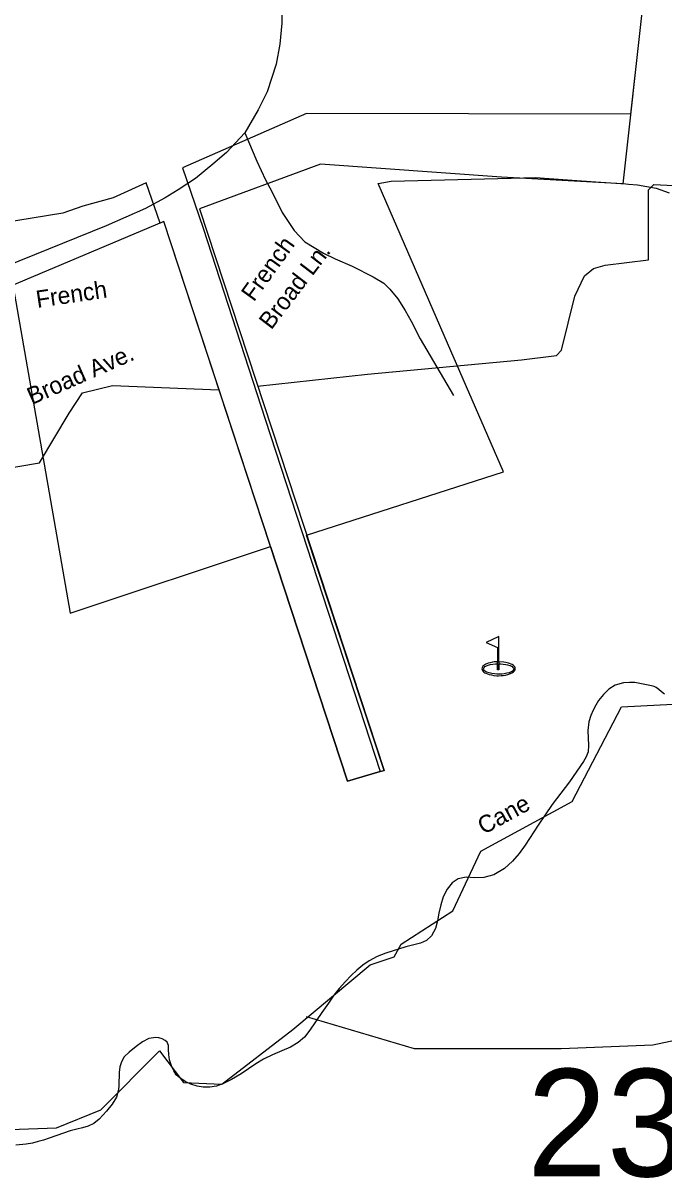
# Model space of a CAD drawing. Extents: x 884530 to 1028605, y 526725 to 653634.
# Drawn here: x 946286 to 948735, y 623733 to 628142 of the extents above; entities that cross this region are included whole.
import ezdxf

# ---------------------------------------------------------------- set-up
doc = ezdxf.new("R2010")
doc.units = 0
for name, color, linetype in [('Exist Boundary Political City Limit New', 7, 'Continuous'), ('Exist Boundary Political CountyLine', 7, 'Continuous'), ('Exist Cultural Recreational Golf Course CELL', 7, 'Continuous'), ('Exist Hydrographic Creek Single Shore', 7, 'Continuous'), ('Exist Hydrographic Creek Single Shore Label', 7, 'Continuous'), ('Exist Hydrographic River Shore', 7, 'Continuous'), ('Exist Road Non-System Type 51', 7, 'Continuous'), ('Exist Road Non-System Type 51 Label', 7, 'Continuous'), ('Exist Road Secondary Structure Standard Bridge Number Label', 7, 'Continuous'), ('Map Preparation Boundary City Limit Buffer Line', 7, 'Continuous')]:
    doc.layers.add(name, color=color, linetype=linetype)

msp = doc.modelspace()

# ---------------------------------------------------------------- linework, layer by layer
at = {"layer": 'Exist Boundary Political City Limit New'}
for points in [[(947300.4, 630409.3), (947303, 630056.7), (947302.8, 630052.1), (947307.4, 629797.4), (948559.4, 629862.9), (948628.2, 629509.2), (948468.8, 628861.9), (948559.4, 628470.9), (948672.8, 628387.9), (948607.1, 627794.4), (947368.1, 627796.9), (946895.3, 627589.5), (946973.8, 627359.4), (947210.4, 626629.2), (947650.8, 625284)], [(947231.1, 626142.8), (947229.3, 626148.4), (946823.3, 627384), (946809.1, 627378.1), (946756.4, 627531.9), (946629.8, 627475.2), (946513.4, 627443.1), (946437.2, 627416.6), (945975.5, 627340.4), (945682, 627747.6), (945668.5, 627749), (945662.9, 627756.4)], [(947650.8, 625284), (947665, 625288.2), (947368.6, 626186.2), (948122.2, 626428.9), (947908.2, 626919.4), (947658.7, 627491.8), (947642.3, 627529.4), (947692.9, 627537.9), (948150.5, 627550.2), (948244.2, 627552.8), (948366.8, 627543.6), (948474, 627535.6), (948588.8, 627527.6), (948598.9, 627526.9), (948633.9, 627524.4), (948705.5, 627511.2), (948755.1, 627494.1)], [(945155.4, 626724.6), (945279.2, 626775.2), (945910.9, 627009), (945972.8, 626982.6), (946044.8, 627005.4), (946067.6, 627060.6), (946248.9, 627128.1), (946465.8, 625888.8), (947231.1, 626142.8)], [(947231.1, 626142.8), (947525.4, 625247.3), (947650.8, 625284)], [(947650.8, 625284), (947525.4, 625247.3), (947231.1, 626142.8)], [(948737.4, 625579.1), (948725.8, 625588.2), (948715.8, 625597.2), (948705.5, 625604.6), (948696.8, 625608.4), (948686.9, 625611.3), (948643.1, 625620.8), (948623.6, 625623.5), (948603.6, 625624.2), (948580.4, 625622.6), (948548.8, 625614.1), (948523.9, 625598.6), (948503.2, 625578.1), (948484.8, 625555.4), (948474.2, 625537.8), (948464.1, 625519), (948455, 625497.9), (948447.6, 625473.4), (948443.6, 625441.1), (948444.9, 625411.5), (948446.8, 625384.4), (948444.8, 625359.5), (948437.9, 625340.8), (948426.9, 625322.2), (948373.4, 625245.2), (948308.1, 625158.4), (948280.5, 625119.1), (948254.1, 625079.8), (948203.8, 625003.2), (948181.6, 624971.5), (948156.5, 624941.6), (948125.1, 624914.2), (948084.2, 624889.8), (948046.6, 624879.1), (948011.4, 624878.9), (947978.6, 624880.3), (947948.2, 624874.6), (947924.9, 624858.8), (947906.1, 624835.1), (947891.6, 624806.2), (947881.5, 624775.4), (947875.1, 624744)], [(947875.1, 624744), (947869.6, 624713.7), (947861.4, 624684.7), (947846.8, 624657.1), (947827.9, 624639.2), (947804.9, 624629.2), (947748.8, 624614.7), (947671.4, 624590.4), (947638.3, 624577.7), (947607.6, 624561.5), (947584.3, 624545.1), (947561.6, 624525.9), (947539.4, 624504.9), (947517.7, 624482.8), (947493.8, 624456.1), (947473.3, 624429.9), (947452.4, 624400.4), (947427.3, 624364.3), (947381.4, 624296.3), (947360.8, 624270.4), (947337, 624249.2), (947307.6, 624232.1), (947273.9, 624217.2), (947238.8, 624202.7), (947204.6, 624186.4), (947175.2, 624168.6), (947119.6, 624129.9), (947082.3, 624107.7), (947051.5, 624092.5), (947024.4, 624082.9), (946999.2, 624078.6), (946973.6, 624079.2), (946950.4, 624083.5), (946926.9, 624090.9), (946904.5, 624101.2), (946884.4, 624114.1), (946871.2, 624126.7), (946861.4, 624141.8), (946853.3, 624160.4), (946845.6, 624183.6), (946842, 624204.4), (946841.9, 624222.6), (946841.3, 624238.1), (946836.1, 624250.8), (946828, 624257.8), (946817.1, 624263.2), (946804.8, 624266.8), (946792.4, 624268.4), (946765.8, 624264.6), (946742.1, 624252.4), (946718.2, 624234.2), (946690.9, 624212.4), (946672.5, 624194.9), (946661.1, 624176.3), (946654.9, 624156.6), (946652.5, 624135.6), (946651.9, 624085), (946650.5, 624069.2), (946642.1, 624040.6), (946626.4, 624013.8), (946604.4, 623986.8), (946576.9, 623957.3), (946555.7, 623939.8), (946534.2, 623929.6), (946512.6, 623923.6), (946491, 623918.9), (946465.8, 623912.1), (946440.1, 623903.8), (946385.4, 623884.6), (946363.4, 623877.2), (946343.1, 623871), (946322.1, 623865.7), (946297.5, 623861), (946257.4, 623857.5)]]:
    msp.add_lwpolyline(points, dxfattribs=at)
at = {"layer": 'Exist Boundary Political CountyLine'}
msp.add_lwpolyline([(948784, 629504.5), (948730.2, 628906.2), (948577.6, 627527.9), (948114.5, 627553.7), (947421.7, 627602.7), (946959.2, 627433.1), (947665, 625288.2), (947525.4, 625247.3), (946823.3, 627384), (946152.2, 627101.6), (945637.3, 627790.8), (944531.2, 627864.4), (944327, 627890.2)], dxfattribs=at)
at = {"layer": 'Exist Cultural Recreational Golf Course CELL'}
msp.add_lwpolyline([(948104.1, 625799.2), (948055.8, 625776.8), (948098.5, 625758.1), (948098.5, 625703.6), (948104.1, 625703.6), (948104.1, 625695.9), (948104.1, 625673.1), (948104.1, 625695.9), (948111.3, 625695.4), (948120.6, 625694.4), (948130.3, 625693.2), (948136.7, 625691.9), (948145.2, 625689.4), (948147.3, 625688.7), (948154.2, 625685.1), (948157.9, 625681.8), (948159.6, 625678.9), (948160.5, 625676), (948160.4, 625674.7), (948160.1, 625673.4), (948159.8, 625672.4), (948159.1, 625671.3), (948155.8, 625667.6), (948151, 625664.7), (948142.7, 625661.6), (948134.6, 625659.3), (948123.8, 625657.6), (948115.5, 625656.4), (948103.3, 625655.8), (948096.5, 625656.4), (948087.6, 625656.8), (948077.5, 625658.2), (948067.2, 625660.5), (948058.3, 625663.1), (948052.4, 625665.7), (948048.7, 625668.6), (948046.1, 625672.2), (948045.3, 625675.3), (948046.1, 625678.7), (948048.2, 625682), (948050.8, 625684.9), (948053.6, 625686.5), (948057.1, 625688.3), (948062.9, 625690.3), (948070.9, 625692.4), (948080.9, 625694.2), (948090.7, 625695.4), (948098.5, 625695.9), (948098.5, 625703.6), (948104.1, 625703.6), (948104.1, 625673.1), (948098.5, 625673.1), (948098.5, 625695.9), (948098.5, 625703.6), (948086.2, 625702.4), (948080.2, 625701.9), (948070.9, 625699.7), (948063.1, 625697.8), (948054.5, 625694.4), (948050.7, 625692.2), (948045.9, 625689.3), (948042.7, 625685.9), (948040.8, 625683.4), (948039.6, 625679.6), (948039.3, 625676.7), (948040.1, 625672.2), (948041, 625670.1), (948043.7, 625666.4), (948046.2, 625664.2), (948050.5, 625661.3), (948054.1, 625659.5), (948060.9, 625656.6), (948066.7, 625655.1), (948075.9, 625652.9), (948084.4, 625651.2), (948095.5, 625650.2), (948102.7, 625649.9), (948113, 625650.5), (948120.7, 625651.3), (948128.8, 625652.7), (948138.5, 625654.7), (948148, 625657.9), (948153.9, 625660.9), (948159.6, 625664.3), (948162.5, 625667.4), (948164.4, 625669.9), (948165.2, 625671.5), (948165.6, 625672.8), (948166, 625674.8), (948166.3, 625676.8), (948165.8, 625680.3), (948164.4, 625683.4), (948161.4, 625687.2), (948159.5, 625689.3), (948155, 625692.3), (948151.4, 625694.3), (948145.1, 625696.9), (948140.7, 625698.1), (948130.7, 625700.8), (948122.3, 625702.3), (948104.1, 625703.6)], close=True, dxfattribs=at)
at = {"layer": 'Exist Hydrographic Creek Single Shore'}
for points in [[(947182, 626755.9), (947602.2, 626801.6), (948190.9, 626855.8), (948323.6, 626872.8), (948343.9, 626893.1), (948394.6, 627099.6), (948431.8, 627177.4), (948465.7, 627204.5), (948509.7, 627218.1), (948675.5, 627238.4), (948675.5, 627505.8), (948695.8, 627526.1), (949030.7, 627509.2), (949541.6, 627444.9), (950015.3, 627336.6)], [(945411.4, 626954.1), (945533.2, 626788.2), (945712.5, 626544.5), (945844.4, 626470), (945962.9, 626439.5), (946189.6, 626436.1), (946348.6, 626463.2), (946461.9, 626652.8), (946512.7, 626730.6), (946627.7, 626757.7), (947034.3, 626742)], [(949090.5, 624323.6), (948691.9, 624239.9), (948342.5, 624225.1), (948047.3, 624225.1), (947781.5, 624225.1), (947368.2, 624348.2)]]:
    msp.add_lwpolyline(points, dxfattribs=at)
at = {"layer": 'Exist Hydrographic River Shore'}
for points in [[(947704.3, 624576.9), (947731, 624625.6), (947927.5, 624752.9), (948035.5, 624980.5), (948384.4, 625170.4), (948572.4, 625530.9), (948843.6, 625545.7), (949043.7, 625713.6), (949218, 625809.8), (949337.4, 625859), (949467.8, 625836.4)], [(945929.9, 623777.4), (946162.8, 623915.4), (946413.3, 623923.5), (946582.5, 623992.3), (946807.5, 624217.5), (946898.7, 624096.9), (947045.8, 624090.9), (947316.3, 624299.5), (947611.5, 624546), (947704.3, 624576.9)]]:
    msp.add_lwpolyline(points, dxfattribs=at)
at = {"layer": 'Exist Road Non-System Type 51'}
for points in [[(947227.2, 630684.2), (947274.3, 628140.9), (947266.9, 628061.3), (947253.4, 627985.4), (947218.8, 627879.4), (947183.8, 627811), (947133.4, 627722.8)], [(947133.4, 627722.8), (947062.7, 627647.5), (947011.2, 627603.2), (946944.4, 627549), (946878.3, 627504.7), (946828.7, 627474.9), (946753.7, 627433.3), (946602.7, 627367.4), (945993.8, 627121.8)], [(947133.4, 627722.8), (947178.7, 627615.1), (947212.2, 627543.4), (947236.2, 627499.1), (947275.3, 627418.8), (947322.1, 627350.2), (947362.6, 627306.6), (947434.2, 627263), (947477.9, 627241.2), (947543.3, 627213.1), (947623, 627173.4), (947663.7, 627149.4), (947687.7, 627125.4), (947717.9, 627088.4), (947746.3, 627044), (947769.1, 627003.3), (947802.6, 626936.2), (947931, 626720.2)]]:
    msp.add_lwpolyline(points, dxfattribs=at)
at = {"layer": 'Map Preparation Boundary City Limit Buffer Line'}
for points in [[(947300.4, 630409.3), (947303, 630056.7), (947302.8, 630052.1), (947307.4, 629797.4), (948559.4, 629862.9), (948628.2, 629509.2), (948468.8, 628861.9), (948559.4, 628470.9), (948672.8, 628387.9), (948607.1, 627794.4), (947368.1, 627796.9), (946895.3, 627589.5), (946973.8, 627359.4), (947210.4, 626629.2), (947650.8, 625284)], [(947231.1, 626142.8), (947229.3, 626148.4), (946823.3, 627384), (946809.1, 627378.1), (946756.4, 627531.9), (946629.8, 627475.2), (946513.4, 627443.1), (946437.2, 627416.6), (945975.5, 627340.4), (945682, 627747.6), (945668.5, 627749), (945662.9, 627756.4)], [(947650.8, 625284), (947665, 625288.2), (947368.6, 626186.2), (948122.2, 626428.9), (947908.2, 626919.4), (947658.7, 627491.8), (947642.3, 627529.4), (947692.9, 627537.9), (948150.5, 627550.2), (948244.2, 627552.8), (948366.8, 627543.6), (948474, 627535.6), (948588.8, 627527.6), (948598.9, 627526.9), (948633.9, 627524.4), (948705.5, 627511.2), (948755.1, 627494.1)], [(945155.4, 626724.6), (945279.2, 626775.2), (945910.9, 627009), (945972.8, 626982.6), (946044.8, 627005.4), (946067.6, 627060.6), (946248.9, 627128.1), (946465.8, 625888.8), (947231.1, 626142.8)], [(947231.1, 626142.8), (947525.4, 625247.3), (947650.8, 625284)], [(947650.8, 625284), (947525.4, 625247.3), (947231.1, 626142.8)], [(948737.4, 625579.1), (948725.8, 625588.2), (948715.8, 625597.2), (948705.5, 625604.6), (948696.8, 625608.4), (948686.9, 625611.3), (948643.1, 625620.8), (948623.6, 625623.5), (948603.6, 625624.2), (948580.4, 625622.6), (948548.8, 625614.1), (948523.9, 625598.6), (948503.2, 625578.1), (948484.8, 625555.4), (948474.2, 625537.8), (948464.1, 625519), (948455, 625497.9), (948447.6, 625473.4), (948443.6, 625441.1), (948444.9, 625411.5), (948446.8, 625384.4), (948444.8, 625359.5), (948437.9, 625340.8), (948426.9, 625322.2), (948373.4, 625245.2), (948308.1, 625158.4), (948280.5, 625119.1), (948254.1, 625079.8), (948203.8, 625003.2), (948181.6, 624971.5), (948156.5, 624941.6), (948125.1, 624914.2), (948084.2, 624889.8), (948046.6, 624879.1), (948011.4, 624878.9), (947978.6, 624880.3), (947948.2, 624874.6), (947924.9, 624858.8), (947906.1, 624835.1), (947891.6, 624806.2), (947881.5, 624775.4), (947875.1, 624744)], [(947875.1, 624744), (947869.6, 624713.7), (947861.4, 624684.7), (947846.8, 624657.1), (947827.9, 624639.2), (947804.9, 624629.2), (947748.8, 624614.7), (947671.4, 624590.4), (947638.3, 624577.7), (947607.6, 624561.5), (947584.3, 624545.1), (947561.6, 624525.9), (947539.4, 624504.9), (947517.7, 624482.8), (947493.8, 624456.1), (947473.3, 624429.9), (947452.4, 624400.4), (947427.3, 624364.3), (947381.4, 624296.3), (947360.8, 624270.4), (947337, 624249.2), (947307.6, 624232.1), (947273.9, 624217.2), (947238.8, 624202.7), (947204.6, 624186.4), (947175.2, 624168.6), (947119.6, 624129.9), (947082.3, 624107.7), (947051.5, 624092.5), (947024.4, 624082.9), (946999.2, 624078.6), (946973.6, 624079.2), (946950.4, 624083.5), (946926.9, 624090.9), (946904.5, 624101.2), (946884.4, 624114.1), (946871.2, 624126.7), (946861.4, 624141.8), (946853.3, 624160.4), (946845.6, 624183.6), (946842, 624204.4), (946841.9, 624222.6), (946841.3, 624238.1), (946836.1, 624250.8), (946828, 624257.8), (946817.1, 624263.2), (946804.8, 624266.8), (946792.4, 624268.4), (946765.8, 624264.6), (946742.1, 624252.4), (946718.2, 624234.2), (946690.9, 624212.4), (946672.5, 624194.9), (946661.1, 624176.3), (946654.9, 624156.6), (946652.5, 624135.6), (946651.9, 624085), (946650.5, 624069.2), (946642.1, 624040.6), (946626.4, 624013.8), (946604.4, 623986.8), (946576.9, 623957.3), (946555.7, 623939.8), (946534.2, 623929.6), (946512.6, 623923.6), (946491, 623918.9), (946465.8, 623912.1), (946440.1, 623903.8), (946385.4, 623884.6), (946363.4, 623877.2), (946343.1, 623871), (946322.1, 623865.7), (946297.5, 623861), (946257.4, 623857.5)]]:
    msp.add_lwpolyline(points, dxfattribs=at)

# ---------------------------------------------------------------- texts
at = {"layer": 'Exist Hydrographic Creek Single Shore Label'}
msp.add_text('Cane', height=65.62, rotation=28.5562, dxfattribs=at).set_placement((948045.5, 625041.9))
msp.add_text('Cane', height=65.62, rotation=28.5562, dxfattribs=at).set_placement((948045.5, 625041.9))
at = {"layer": 'Exist Road Non-System Type 51 Label'}
for s, rotation, p in [('French', 54.1493, (947167.4, 627075)), ('Broad Ln.', 52.6594, (947233.9, 626968)), ('French', 8.4525, (946340, 627054.2)), ('Broad Ave.', 23.7835, (946319, 626683.2))]:
    msp.add_text(s, height=65.62, rotation=rotation, dxfattribs=at).set_placement(p)
at = {"layer": 'Exist Road Secondary Structure Standard Bridge Number Label'}
msp.add_text('234', height=410.1, dxfattribs=at).set_placement((948211.9, 623738.4))

doc.saveas('drawing.dxf')
